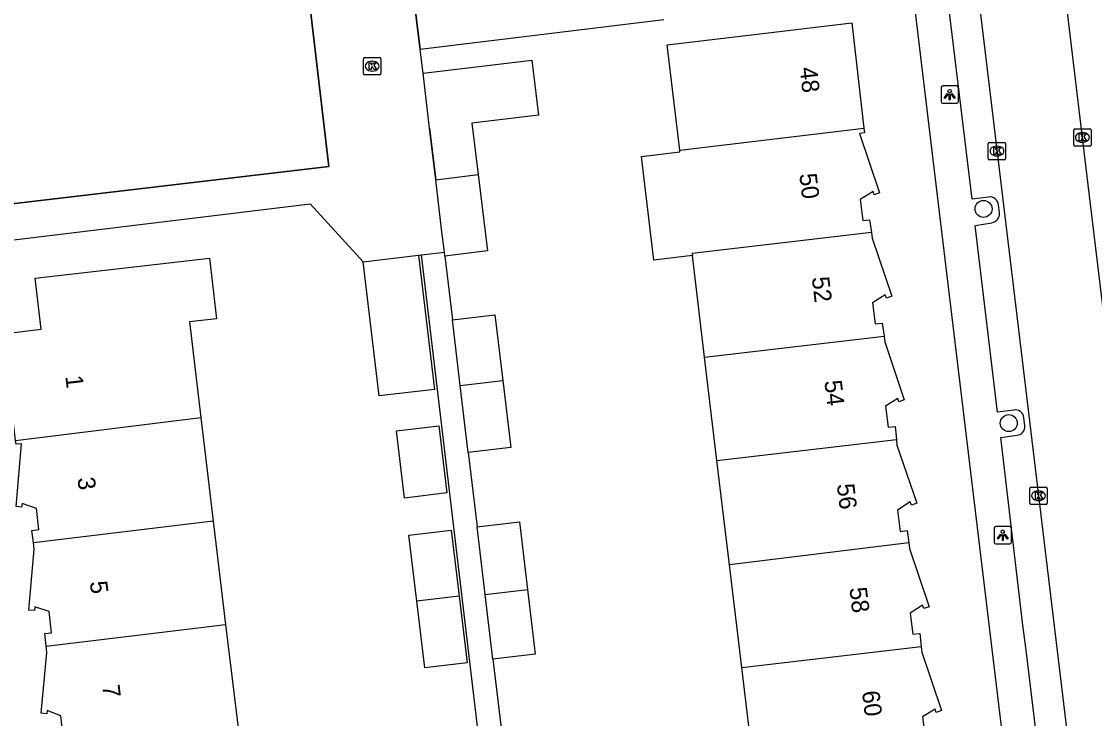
# Model space of a CAD drawing. Extents: x 162074 to 163034, y 381824 to 382557.
# Drawn here: x 162299.9 to 162361.6, y 382302.1 to 382342.2 of the extents above; entities that cross this region are included whole.
import ezdxf

# ---------------------------------------------------------------- set-up
doc = ezdxf.new("R2010")
doc.units = 0
for name, color, linetype in [('IMGEO_Boom', 7, 'Continuous'), ('IMGEO_Erf', 7, 'Continuous'), ('IMGEO_Kolk', 7, 'Continuous'), ('IMGEO_Lichtpunt', 7, 'Continuous'), ('IMGEO_Muur', 7, 'Continuous'), ('IMGEO_Pand', 7, 'Continuous'), ('IMGEO_Pand_nummerreeks', 7, 'Continuous'), ('IMGEO_Rijbaan_lokaal_open', 7, 'Continuous'), ('IMGEO_Voetpad_open', 7, 'Continuous')]:
    doc.layers.add(name, color=color, linetype=linetype)

msp = doc.modelspace()

# ---------------------------------------------------------------- linework, layer by layer
at = {"layer": 'IMGEO_Boom'}
for centre in [(162355.228, 382331.429), (162356.682, 382319.1)]:
    msp.add_circle(centre, 0.489, dxfattribs=at)
at = {"layer": 'IMGEO_Erf'}
msp.add_lwpolyline([(162336.821, 382342.32), (162322.806, 382340.606)], dxfattribs=at)
at = {"layer": 'IMGEO_Kolk'}
for p, q in [((162319.547, 382339.225), (162319.547, 382340.077)), ((162319.622, 382340.151), (162320.474, 382340.151)), ((162320.548, 382340.077), (162320.548, 382339.225)), ((162320.058, 382339.371), (162320.033, 382339.371)), ((162320.035, 382339.931), (162320.06, 382339.931)), ((162320.474, 382339.151), (162319.622, 382339.151)), ((162360.417, 382335.121), (162360.417, 382335.973)), ((162360.492, 382336.047), (162361.344, 382336.047)), ((162360.905, 382335.827), (162360.93, 382335.827)), ((162361.418, 382335.973), (162361.418, 382335.121)), ((162355.501, 382334.337), (162355.501, 382335.189)), ((162355.576, 382335.263), (162356.428, 382335.263)), ((162356.502, 382335.189), (162356.502, 382334.337)), ((162361.344, 382335.047), (162360.492, 382335.047)), ((162360.928, 382335.267), (162360.903, 382335.267)), ((162356.012, 382334.483), (162355.987, 382334.483)), ((162355.989, 382335.043), (162356.014, 382335.043)), ((162356.428, 382334.263), (162355.576, 382334.263)), ((162357.889, 382314.491), (162357.889, 382315.343)), ((162357.964, 382315.417), (162358.816, 382315.417)), ((162358.89, 382315.343), (162358.89, 382314.491)), ((162358.377, 382315.197), (162358.402, 382315.197)), ((162358.816, 382314.417), (162357.964, 382314.417)), ((162358.4, 382314.637), (162358.375, 382314.637))]:
    msp.add_line(p, q, dxfattribs=at)
for points in [[(162319.547, 382339.225), (162319.547, 382340.077)], [(162319.622, 382340.151), (162320.474, 382340.151)], [(162320.548, 382340.077), (162320.548, 382339.225)], [(162319.868, 382339.851), (162319.991, 382339.851), (162319.991, 382339.7), (162320.121, 382339.851), (162320.285, 382339.851), (162320.139, 382339.7), (162320.292, 382339.451), (162320.14, 382339.451), (162320.055, 382339.615), (162319.991, 382339.548), (162319.991, 382339.451), (162319.868, 382339.451), (162319.868, 382339.851)], [(162320.474, 382339.151), (162319.622, 382339.151)], [(162360.417, 382335.121), (162360.417, 382335.973)], [(162360.492, 382336.047), (162361.344, 382336.047)], [(162360.738, 382335.747), (162360.861, 382335.747), (162360.861, 382335.596), (162360.991, 382335.747), (162361.155, 382335.747), (162361.009, 382335.596), (162361.162, 382335.347), (162361.01, 382335.347), (162360.925, 382335.511), (162360.861, 382335.444), (162360.861, 382335.347), (162360.738, 382335.347), (162360.738, 382335.747)], [(162361.418, 382335.973), (162361.418, 382335.121)], [(162355.501, 382334.337), (162355.501, 382335.189)], [(162355.576, 382335.263), (162356.428, 382335.263)], [(162356.502, 382335.189), (162356.502, 382334.337)], [(162361.344, 382335.047), (162360.492, 382335.047)], [(162355.822, 382334.963), (162355.945, 382334.963), (162355.945, 382334.812), (162356.075, 382334.963), (162356.239, 382334.963), (162356.093, 382334.812), (162356.246, 382334.563), (162356.094, 382334.563), (162356.009, 382334.727), (162355.945, 382334.66), (162355.945, 382334.563), (162355.822, 382334.563), (162355.822, 382334.963)], [(162356.428, 382334.263), (162355.576, 382334.263)], [(162357.889, 382314.491), (162357.889, 382315.343)], [(162357.964, 382315.417), (162358.816, 382315.417)], [(162358.89, 382315.343), (162358.89, 382314.491)], [(162358.21, 382315.117), (162358.333, 382315.117), (162358.333, 382314.966), (162358.463, 382315.117), (162358.627, 382315.117), (162358.481, 382314.966), (162358.634, 382314.717), (162358.482, 382314.717), (162358.397, 382314.881), (162358.333, 382314.814), (162358.333, 382314.717), (162358.21, 382314.717), (162358.21, 382315.117)], [(162358.816, 382314.417), (162357.964, 382314.417)]]:
    msp.add_lwpolyline(points, dxfattribs=at)
for centre, start, end in [((162319.624, 382340.075), 91.55205, 178.44795), ((162319.624, 382340.075), 91.55205, 178.44795), ((162320.472, 382340.075), 1.55205, 88.44795), ((162320.472, 382340.075), 1.55205, 88.44795), ((162319.624, 382339.227), 181.55205, 268.44795), ((162319.624, 382339.227), 181.55205, 268.44795), ((162320.472, 382339.227), 271.55205, 358.44795), ((162320.472, 382339.227), 271.55205, 358.44795), ((162360.494, 382335.971), 91.55205, 178.44795), ((162360.494, 382335.971), 91.55205, 178.44795), ((162361.342, 382335.971), 1.55205, 88.44795), ((162361.342, 382335.971), 1.55205, 88.44795), ((162355.578, 382335.187), 91.55205, 178.44795), ((162355.578, 382335.187), 91.55205, 178.44795), ((162356.426, 382335.187), 1.55205, 88.44795), ((162356.426, 382335.187), 1.55205, 88.44795), ((162360.494, 382335.123), 181.55205, 268.44795), ((162360.494, 382335.123), 181.55205, 268.44795), ((162361.342, 382335.123), 271.55205, 358.44795), ((162361.342, 382335.123), 271.55205, 358.44795), ((162355.578, 382334.339), 181.55205, 268.44795), ((162355.578, 382334.339), 181.55205, 268.44795), ((162356.426, 382334.339), 271.55205, 358.44795), ((162356.426, 382334.339), 271.55205, 358.44795), ((162357.966, 382315.341), 91.55205, 178.44795), ((162357.966, 382315.341), 91.55205, 178.44795), ((162358.814, 382315.341), 1.55205, 88.44795), ((162358.814, 382315.341), 1.55205, 88.44795), ((162357.966, 382314.493), 181.55205, 268.44795), ((162357.966, 382314.493), 181.55205, 268.44795), ((162358.814, 382314.493), 271.55205, 358.44795), ((162358.814, 382314.493), 271.55205, 358.44795)]:
    msp.add_arc(centre, 0.0765, start, end, dxfattribs=at)
for centre, major_axis, ratio, start_param, end_param in [((162320.034, 382339.651), (-0.387, 0.002), 0.722429, 4.712389, 7.853982), ((162320.059, 382339.651), (-0.39, 0.002), 0.717154, 1.570796, 4.712389), ((162360.904, 382335.547), (-0.387, 0.002), 0.722429, 4.712389, 7.853982), ((162360.929, 382335.547), (-0.39, 0.002), 0.717154, 1.570796, 4.712389), ((162355.988, 382334.763), (-0.387, 0.002), 0.722429, 4.712389, 7.853982), ((162356.013, 382334.763), (-0.39, 0.002), 0.717154, 1.570796, 4.712389), ((162358.376, 382314.917), (-0.387, 0.002), 0.722429, 4.712389, 7.853982), ((162358.401, 382314.917), (-0.39, 0.002), 0.717154, 1.570796, 4.712389)]:
    msp.add_ellipse(centre, major_axis=major_axis, ratio=ratio, start_param=start_param, end_param=end_param, dxfattribs=at)
at = {"layer": 'IMGEO_Lichtpunt'}
for p, q in [((162352.784, 382338.419), (162352.784, 382337.612)), ((162352.784, 382338.419), (162352.784, 382337.612)), ((162353.686, 382338.514), (162352.878, 382338.514)), ((162353.686, 382338.514), (162352.878, 382338.514)), ((162353.78, 382337.612), (162353.78, 382338.419)), ((162353.78, 382337.612), (162353.78, 382338.419)), ((162352.878, 382337.518), (162353.686, 382337.518)), ((162352.878, 382337.518), (162353.686, 382337.518)), ((162355.836, 382313.048), (162355.836, 382312.241)), ((162355.836, 382313.048), (162355.836, 382312.241)), ((162356.738, 382313.143), (162355.93, 382313.143)), ((162356.738, 382313.143), (162355.93, 382313.143)), ((162356.832, 382312.241), (162356.832, 382313.048)), ((162356.832, 382312.241), (162356.832, 382313.048)), ((162355.93, 382312.147), (162356.738, 382312.147)), ((162355.93, 382312.147), (162356.738, 382312.147))]:
    msp.add_line(p, q, dxfattribs=at)
for points in [[(162353.158, 382338.083), (162353.197, 382338.055), (162353.009, 382337.793), (162352.971, 382337.82), (162353.158, 382338.083)], [(162353.26, 382338.035), (162353.307, 382338.035), (162353.307, 382337.713), (162353.26, 382337.713), (162353.26, 382338.035)], [(162353.37, 382338.055), (162353.408, 382338.082), (162353.595, 382337.82), (162353.556, 382337.792), (162353.37, 382338.055)], [(162356.21, 382312.712), (162356.249, 382312.684), (162356.061, 382312.422), (162356.023, 382312.449), (162356.21, 382312.712)], [(162356.312, 382312.664), (162356.359, 382312.664), (162356.359, 382312.342), (162356.312, 382312.342), (162356.312, 382312.664)], [(162356.422, 382312.684), (162356.46, 382312.711), (162356.647, 382312.449), (162356.608, 382312.421), (162356.422, 382312.684)]]:
    msp.add_lwpolyline(points, dxfattribs=at)
for centre in [(162353.283, 382338.217), (162356.335, 382312.846)]:
    msp.add_circle(centre, 0.0994, dxfattribs=at)
for centre, start, end in [((162352.878, 382338.419), 90, 180), ((162352.878, 382338.419), 90, 180), ((162353.686, 382338.419), 0, 90), ((162353.686, 382338.419), 0, 90), ((162352.878, 382337.612), 180, 270), ((162352.878, 382337.612), 180, 270), ((162353.686, 382337.612), 270, 0), ((162353.686, 382337.612), 270, 360), ((162355.93, 382313.048), 90, 180), ((162355.93, 382313.048), 90, 180), ((162356.738, 382313.048), 0, 90), ((162356.738, 382313.048), 0, 90), ((162355.93, 382312.241), 180, 270), ((162355.93, 382312.241), 180, 270), ((162356.738, 382312.241), 270, 0), ((162356.738, 382312.241), 270, 360)]:
    msp.add_arc(centre, 0.0946, start, end, dxfattribs=at)
at = {"layer": 'IMGEO_Muur'}
for points in [[(162315.263, 382426.443), (162306.255, 382425.322), (162313.668, 382365.212), (162315.279, 382353.171), (162317.559, 382333.882), (162294.267, 382331.127)], [(162322.423, 382343.735), (162322.806, 382340.606)], [(162323.35, 382336.079), (162323.703, 382333.112)]]:
    msp.add_lwpolyline(points, dxfattribs=at)
at = {"layer": 'IMGEO_Pand'}
for points in [[(162337.745, 382334.819), (162337.02, 382340.873), (162342.682, 382341.551), (162347.646, 382342.146), (162348.349, 382336.073)], [(162322.971, 382339.256), (162329.237, 382340.003), (162329.615, 382336.825), (162325.783, 382336.369), (162326.136, 382333.409)], [(162323.703, 382333.112), (162323.35, 382336.079), (162322.971, 382339.256)], [(162337.745, 382334.819), (162348.349, 382336.073)], [(162348.349, 382336.073), (162348.379, 382335.816), (162348.088, 382335.768), (162349.247, 382332.351), (162348.935, 382332.245), (162348.871, 382332.435), (162348.123, 382331.977), (162348.277, 382330.756), (162348.673, 382330.806), (162348.778, 382330.069)], [(162338.473, 382328.748), (162336.254, 382328.482), (162335.539, 382334.447), (162337.758, 382334.712), (162337.745, 382334.819)], [(162323.703, 382333.112), (162326.136, 382333.409)], [(162326.136, 382333.409), (162326.673, 382329.01), (162324.227, 382328.718)], [(162324.2, 382328.944), (162324.043, 382330.26), (162323.703, 382333.112)], [(162348.778, 382330.069), (162338.459, 382328.861), (162338.473, 382328.748)], [(162348.778, 382330.069), (162348.824, 382329.743), (162349.953, 382326.399), (162349.641, 382326.293), (162349.577, 382326.483), (162348.843, 382326.027), (162348.997, 382324.806), (162349.393, 382324.856), (162349.506, 382324.113)], [(162324.227, 382328.718), (162324.2, 382328.944)], [(162299.523, 382318.104), (162298.814, 382324.241), (162300.989, 382324.503), (162300.65, 382327.442), (162310.676, 382328.601), (162311.08, 382325.105), (162309.527, 382324.926), (162310.186, 382319.421)], [(162319.533, 382328.387), (162322.711, 382328.767)], [(162322.711, 382328.767), (162323.631, 382321.043), (162320.454, 382320.665), (162319.533, 382328.387)], [(162339.173, 382322.904), (162338.473, 382328.748)], [(162324.664, 382325.047), (162327.106, 382325.338), (162327.558, 382321.545)], [(162325.115, 382321.259), (162324.664, 382325.047)], [(162339.173, 382322.904), (162349.506, 382324.113)], [(162349.506, 382324.113), (162349.557, 382323.774), (162350.67, 382320.432), (162350.358, 382320.326), (162350.294, 382320.516), (162349.591, 382320.078), (162349.745, 382318.857), (162350.141, 382318.907), (162350.212, 382318.155)], [(162339.886, 382316.946), (162339.173, 382322.904)], [(162325.115, 382321.259), (162327.558, 382321.545)], [(162327.558, 382321.545), (162328.017, 382317.692), (162325.574, 382317.401)], [(162325.574, 382317.401), (162325.115, 382321.259)], [(162299.523, 382318.104), (162310.186, 382319.421)], [(162310.186, 382319.421), (162310.9, 382313.462)], [(162321.448, 382318.658), (162323.881, 382318.948), (162324.342, 382315.076), (162321.909, 382314.786), (162321.448, 382318.658)], [(162300.55, 382312.204), (162300.466, 382312.922), (162300.864, 382312.969), (162300.722, 382314.191), (162299.894, 382314.467), (162299.873, 382314.268), (162299.557, 382314.301), (162299.871, 382317.896), (162299.549, 382317.882), (162299.523, 382318.104)], [(162339.886, 382316.946), (162350.212, 382318.155)], [(162350.212, 382318.155), (162350.244, 382317.82), (162351.389, 382314.48), (162351.077, 382314.374), (162351.013, 382314.564), (162350.282, 382314.088), (162350.436, 382312.867), (162350.832, 382312.917), (162350.923, 382312.198)], [(162340.606, 382310.94), (162339.886, 382316.946)], [(162310.9, 382313.462), (162300.55, 382312.204)], [(162310.9, 382313.462), (162311.613, 382307.505)], [(162322.618, 382308.844), (162322.164, 382312.651), (162324.596, 382312.941), (162325.049, 382309.139)], [(162326.083, 382313.131), (162328.526, 382313.422), (162328.99, 382309.524)], [(162326.548, 382309.226), (162326.083, 382313.131)], [(162301.28, 382306.248), (162301.202, 382306.984), (162301.6, 382307.031), (162301.458, 382308.253), (162300.626, 382308.513), (162300.605, 382308.314), (162300.285, 382308.336), (162300.593, 382311.836), (162300.55, 382312.204)], [(162350.923, 382312.198), (162340.606, 382310.94)], [(162350.923, 382312.198), (162350.962, 382311.886), (162352.098, 382308.53), (162351.786, 382308.424), (162351.722, 382308.614), (162351.007, 382308.165), (162351.161, 382306.944), (162351.557, 382306.994), (162351.641, 382306.241)], [(162341.314, 382305.032), (162340.606, 382310.94)], [(162325.049, 382309.139), (162325.507, 382305.295), (162323.075, 382305.005), (162322.618, 382308.844)], [(162325.049, 382309.139), (162322.618, 382308.844)], [(162326.548, 382309.226), (162328.99, 382309.524)], [(162326.991, 382305.505), (162326.548, 382309.226)], [(162328.99, 382309.524), (162329.434, 382305.796), (162326.991, 382305.505)], [(162301.28, 382306.248), (162311.613, 382307.505)], [(162311.613, 382307.505), (162312.326, 382301.547)], [(162301.97, 382300.288), (162301.869, 382300.98), (162302.267, 382301.027), (162302.125, 382302.249), (162301.34, 382302.555), (162301.319, 382302.356), (162300.994, 382302.389), (162301.318, 382305.886), (162301.28, 382306.248)], [(162341.314, 382305.032), (162351.641, 382306.241)], [(162351.641, 382306.241), (162351.677, 382305.916), (162352.818, 382302.551), (162352.506, 382302.445), (162352.442, 382302.635), (162351.721, 382302.19), (162351.875, 382300.969), (162352.271, 382301.019), (162352.364, 382300.284)], [(162342.028, 382299.074), (162341.314, 382305.032)]]:
    msp.add_lwpolyline(points, dxfattribs=at)
at = {"layer": 'IMGEO_Rijbaan_lokaal_open'}
for points in [[(162294.267, 382331.127), (162317.559, 382333.882), (162315.279, 382353.171), (162313.668, 382365.212), (162306.255, 382425.322), (162315.263, 382426.443)], [(162322.806, 382340.606), (162322.423, 382343.735)], [(162367.454, 382281.495), (162361.255, 382332.813), (162359.881, 382344.208)], [(162354.936, 382343.632), (162362.475, 382280.956)], [(162322.971, 382339.256), (162322.806, 382340.606)], [(162294.515, 382329.063), (162316.477, 382331.715), (162319.533, 382328.387)], [(162322.888, 382328.788), (162324.2, 382328.944)], [(162322.711, 382328.767), (162322.888, 382328.788)]]:
    msp.add_lwpolyline(points, dxfattribs=at)
at = {"layer": 'IMGEO_Voetpad_open'}
for points in [[(162346.801, 382380.128), (162352.611, 382331.718), (162359.231, 382276.781)], [(162355.518, 382332.114), (162354.57, 382331.994), (162353.268, 382342.749), (162354.193, 382342.881)], [(162356.151, 382331.197), (162356.099, 382331.661)], [(162356.963, 382319.852), (162356.026, 382319.736), (162354.747, 382330.485), (162355.703, 382330.632)], [(162328.756, 382279.326), (162322.888, 382328.788)], [(162324.227, 382328.718), (162324.664, 382325.047)], [(162357.6, 382318.941), (162357.552, 382319.414)], [(162359.919, 382295.391), (162358.978, 382295.227), (162357.684, 382306.021), (162357.497, 382307.467), (162356.216, 382318.271), (162357.163, 382318.403)], [(162325.574, 382317.401), (162326.083, 382313.131)], [(162326.991, 382305.505), (162327.501, 382301.225)]]:
    msp.add_lwpolyline(points, dxfattribs=at)
for centre, radius, start, end in [((162355.595, 382331.613), 0.506, 5.38338, 98.73024), ((162355.604, 382331.17), 0.547, 280.37608, 2.80069), ((162357.065, 382319.374), 0.489, 4.6628, 102.06576), ((162357.126, 382318.879), 0.478, 274.40765, 7.42067)]:
    msp.add_arc(centre, radius, start, end, dxfattribs=at)

# ---------------------------------------------------------------- texts
at = {"layer": 'IMGEO_Pand_nummerreeks'}
for s, rotation, p in [('48', 276.60531, (162344.645, 382339.551)), ('50', 276.90393, (162344.623, 382333.43)), ('52', 276.90393, (162345.343, 382327.478)), ('1', 276.79507, (162302.383, 382321.799)), ('54', 276.90367, (162346.065, 382321.517)), ('3', 276.79734, (162303.082, 382315.937)), ('56', 276.90367, (162346.786, 382315.56)), ('5', 276.79734, (162303.794, 382309.961)), ('58', 276.90367, (162347.508, 382309.599)), ('7', 276.79734, (162304.506, 382303.986)), ('60', 276.90367, (162348.23, 382303.641))]:
    msp.add_text(s, height=1, rotation=rotation, dxfattribs=at).set_placement(p)

doc.saveas('drawing.dxf')
